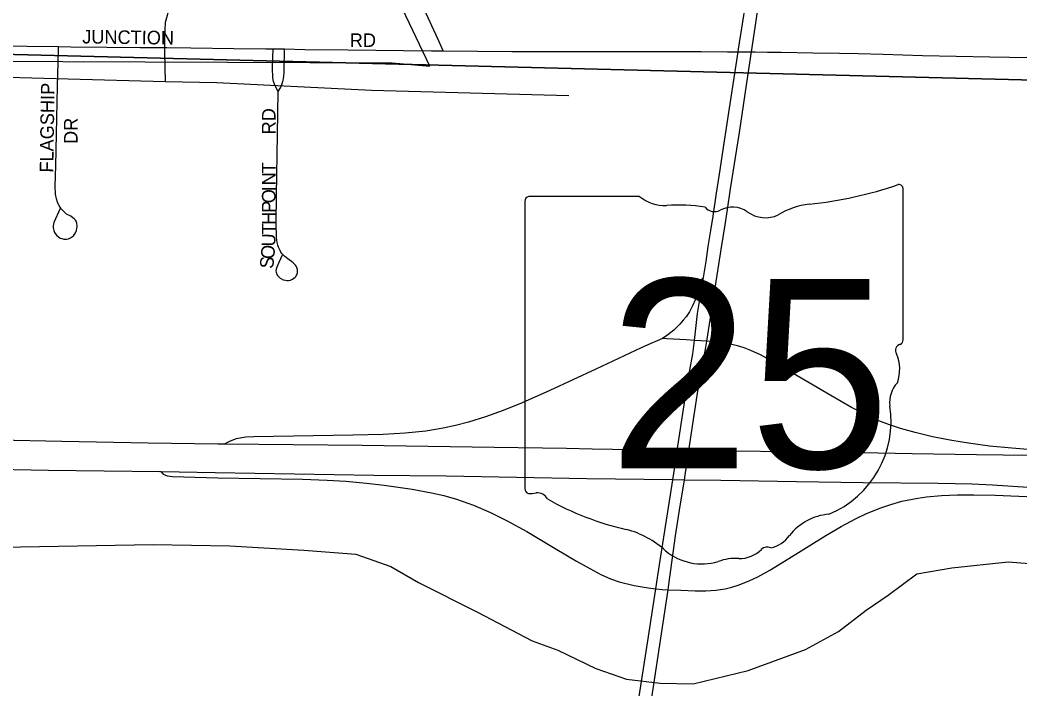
# Model space of a CAD drawing. Extents: x 1443599 to 1910620, y 1028088 to 1361369.
# Drawn here: x 1654820 to 1658503, y 1288109 to 1290572 of the extents above; entities that cross this region are included whole.
import ezdxf

# ---------------------------------------------------------------- set-up
doc = ezdxf.new("R2010")
doc.units = 0
for name, color, linetype in [('GM_X_City_Street', 7, 'Continuous'), ('GM_X_City_Street_Text', 7, 'Continuous'), ('GM_X_Corporation', 7, 'Continuous'), ('GM_X_Interchange_Ramps', 7, 'Continuous'), ('GM_X_Interstate_Route', 7, 'Continuous'), ('GM_X_Minor_River', 7, 'Continuous'), ('GM_X_Section', 7, 'Continuous'), ('GM_X_State_Location', 7, 'Continuous'), ('GM_X_State_Route', 7, 'Continuous'), ('GM_X_State_Shield', 7, 'Continuous')]:
    doc.layers.add(name, color=color, linetype=linetype)

msp = doc.modelspace()

# ---------------------------------------------------------------- linework, layer by layer
at = {"layer": 'GM_X_City_Street'}
for points in [[(1656378.3, 1290458.9), (1656360.1, 1290500.7), (1656337.2, 1290551), (1656298.2, 1290636.8), (1656283.6, 1290668.8), (1656204.9, 1290835.7), (1656159.3, 1290926.9), (1656095.9, 1291057), (1656067.2, 1291113.5)], [(1654774.5, 1290477.7), (1654846.9, 1290476.5), (1654962.7, 1290474.8)], [(1654968.4, 1289878.7), (1654945.1, 1289826.3), (1654943.7, 1289820.2), (1654942.9, 1289814.3), (1654942.9, 1289808.5), (1654943.5, 1289802.9), (1654944.6, 1289797.7), (1654945.7, 1289794.3), (1654947.9, 1289789.9), (1654949.9, 1289786.5), (1654955.5, 1289779.7), (1654961.8, 1289773.7), (1654968.8, 1289769.6), (1654974.6, 1289767.4), (1654981.3, 1289765.7), (1654986.8, 1289765.1), (1654991.6, 1289765.4), (1654998.9, 1289766.7), (1655007, 1289770), (1655014.2, 1289775), (1655017.4, 1289777.9), (1655020.3, 1289781.4), (1655025, 1289788.9), (1655028.3, 1289797.3), (1655030.2, 1289806.1), (1655030.8, 1289811), (1655030.7, 1289815.2), (1655029.7, 1289824), (1655028.5, 1289827.7), (1655026.7, 1289832), (1655024.3, 1289835.5), (1655020.2, 1289840.2), (1655014.9, 1289844.4), (1655007.1, 1289849.7), (1654992.3, 1289858), (1654987.6, 1289861.4), (1654981.6, 1289867), (1654972.4, 1289877.3), (1654968.4, 1289882.8), (1654964.7, 1289888.8), (1654958.7, 1289901.2), (1654954.3, 1289914.3), (1654951.2, 1289931.1), (1654949.9, 1289960.3), (1654951.1, 1289999.1), (1654952.3, 1290035.3), (1654954.9, 1290151.9), (1654958.9, 1290329.3), (1654962.3, 1290459.6), (1654962.7, 1290474.8)], [(1654962.7, 1290474.8), (1655007.7, 1290474.2), (1655140.6, 1290472.6), (1655262.5, 1290470.9), (1655361, 1290470.7), (1655449.7, 1290469.5), (1655607.3, 1290467.1), (1655725.4, 1290466.8), (1655752.9, 1290466.3)], [(1655771.6, 1290309.1), (1655760.6, 1290330.5), (1655754.4, 1290345.5), (1655752.2, 1290352.7), (1655751, 1290361.3), (1655750.2, 1290394.7), (1655751.7, 1290434.8), (1655752.9, 1290466.3)], [(1655752.9, 1290466.3), (1655794.3, 1290465.7)], [(1655771.6, 1290309.1), (1655779.5, 1290322.7), (1655785, 1290334.4), (1655788.9, 1290345.5), (1655790.6, 1290356.1), (1655791.7, 1290366.6), (1655792.8, 1290379.6), (1655793.1, 1290405.8), (1655793.9, 1290447.4), (1655794.3, 1290465.7)], [(1655794.3, 1290465.7), (1655869.9, 1290464.4), (1656027.4, 1290462.6), (1656336.1, 1290459.4), (1656378.3, 1290458.9)], [(1656378.3, 1290458.9), (1656631.7, 1290455.9), (1656723.8, 1290455.9), (1656874.6, 1290456.8), (1657004.3, 1290456.9), (1657089.7, 1290456.9), (1657160.2, 1290456.8), (1657236.6, 1290456.3), (1657329.3, 1290456.4), (1657425.9, 1290455.8), (1657464.8, 1290455.5)], [(1657464.8, 1290455.5), (1657514.1, 1290455.2)], [(1657514.1, 1290455.2), (1657527.1, 1290455.1), (1657573.5, 1290454.5), (1657623.8, 1290453.8), (1657740.3, 1290451.9), (1657838.2, 1290450), (1657907.1, 1290448.7), (1657998.4, 1290446.7), (1658143.3, 1290442.1), (1658392.2, 1290437), (1658610.6, 1290433.1)], [(1655786.4, 1289706.5), (1655773.8, 1289680.1), (1655769.3, 1289670.6), (1655766, 1289662.7), (1655763.6, 1289655), (1655763.1, 1289648.7), (1655763.6, 1289644.5), (1655764.9, 1289640.1), (1655766.5, 1289636), (1655769, 1289632.3), (1655771.3, 1289628.8), (1655774.6, 1289625.5), (1655778.5, 1289622.1), (1655781.5, 1289620.1), (1655789.5, 1289616.4), (1655798, 1289614.2), (1655802.7, 1289613.4), (1655808.9, 1289613.4), (1655816.6, 1289614.9), (1655823.9, 1289618.2), (1655828.8, 1289621.4), (1655833.5, 1289625.1), (1655836.8, 1289629.4), (1655839, 1289632.6), (1655840.7, 1289636.9), (1655842, 1289640.8), (1655842.5, 1289645.2), (1655842.7, 1289649), (1655842.1, 1289653.7), (1655841.5, 1289657.5), (1655839.6, 1289661.8), (1655837.7, 1289665.5), (1655835.2, 1289669.3), (1655831.5, 1289673.9), (1655826.9, 1289678.2), (1655820.8, 1289683.1), (1655811.7, 1289689.9), (1655795.6, 1289702.2), (1655789.9, 1289707.3), (1655785.2, 1289712.5), (1655781.4, 1289717.5), (1655777.9, 1289723.5), (1655775.5, 1289728.2), (1655772, 1289736.2), (1655769.7, 1289743.1), (1655767.6, 1289752.9), (1655766.2, 1289760.5), (1655765.3, 1289773), (1655764.3, 1289822.7), (1655765.5, 1289928), (1655769.2, 1290151.3), (1655771.6, 1290309.1)]]:
    msp.add_lwpolyline(points, dxfattribs=at)
at = {"layer": 'GM_X_Corporation'}
msp.add_lwpolyline([(1654673.4, 1290420.9), (1656191.5, 1290414.2), (1656329.8, 1290402.9), (1656014.8, 1291063.3)], dxfattribs=at)
at = {"layer": 'GM_X_Interchange_Ramps'}
for points in [[(1657337.1, 1289624.7), (1657333.1, 1289621.2), (1657329.9, 1289617.3), (1657326.8, 1289612.5), (1657324.2, 1289607.8), (1657321.8, 1289600.2), (1657312.1, 1289564.8), (1657306.1, 1289542.3), (1657298.3, 1289522.3), (1657286.1, 1289497.9), (1657273.9, 1289479.7), (1657262.7, 1289466.7), (1657250.5, 1289452.8), (1657228, 1289431), (1657206.2, 1289413.7), (1657186.6, 1289399.8), (1657166.7, 1289391.3), (1657143.6, 1289381.2), (1657107.4, 1289365.6), (1656941, 1289287.3), (1656771.2, 1289208.7), (1656669.1, 1289163.5), (1656599.2, 1289134.9), (1656534.4, 1289111.1), (1656471.7, 1289091.6), (1656424, 1289079.4), (1656379.1, 1289069.7), (1656314.3, 1289058.7), (1656239.2, 1289050.7), (1656157.2, 1289046.2), (1656045.6, 1289043.3), (1655682, 1289038.3), (1655651.5, 1289036), (1655616.8, 1289029.9), (1655594.2, 1289022.1), (1655572.6, 1289010.9)], [(1657349.6, 1289389.4), (1657327.9, 1289391.1), (1657304.4, 1289392.9), (1657273.1, 1289394.6), (1657201.9, 1289398.9), (1657186.6, 1289399.8)], [(1658531.3, 1288991), (1658472.4, 1288995.5), (1658390.8, 1289004), (1658312.8, 1289014.3), (1658251.2, 1289024.1), (1658180.4, 1289038), (1658116.6, 1289053.2), (1658062.9, 1289068.3), (1658022.3, 1289081.5), (1657979.5, 1289097.8), (1657934.7, 1289118.3), (1657882.6, 1289145.9), (1657805.8, 1289190.1), (1657601.9, 1289309.4), (1657547.2, 1289339.3), (1657511.7, 1289356.2), (1657487.4, 1289365.8), (1657462.3, 1289373.4), (1657430.2, 1289380.3), (1657349.6, 1289389.4)], [(1655340.6, 1288908.4), (1655347.1, 1288900.8), (1655354.1, 1288897.3), (1655361.9, 1288894.7), (1655381.9, 1288892.1), (1655548.5, 1288886.7), (1655860.2, 1288881.9), (1655952, 1288878.5), (1656020.7, 1288874.2), (1656095.9, 1288867.6), (1656161.1, 1288860.3), (1656265, 1288845), (1656336, 1288831.6), (1656380.7, 1288821.2), (1656428.2, 1288808.2), (1656490.1, 1288786.7), (1656553.4, 1288759.5), (1656614.9, 1288728.5), (1656686.6, 1288688.7), (1656791.3, 1288627.1), (1656870.2, 1288580.1), (1656918.7, 1288552.5), (1656959.4, 1288531.4), (1656995.4, 1288515.5), (1657026.3, 1288504.3), (1657082, 1288490.7), (1657133.2, 1288482), (1657161.8, 1288478.7), (1657185.4, 1288476), (1657206.8, 1288474.8)], [(1657206.8, 1288474.8), (1657254.4, 1288472.7), (1657306.9, 1288470.7), (1657346.4, 1288471.1), (1657382.3, 1288473.6), (1657417.3, 1288477.8), (1657441.6, 1288483.9), (1657468.8, 1288492.5), (1657508.3, 1288508.5), (1657537.8, 1288522.7), (1657581, 1288546.5), (1657651, 1288589.5), (1657787.6, 1288674.8), (1657844.3, 1288707.9), (1657896.5, 1288735.6), (1657938, 1288755.4), (1657989.7, 1288776.4), (1658027.1, 1288788.9), (1658068.1, 1288800.6), (1658126, 1288812.4), (1658158.5, 1288816.8), (1658214.1, 1288822.1), (1658273.2, 1288824.4), (1658332.3, 1288824.7), (1658411.2, 1288823.2), (1658555.6, 1288817.2)]]:
    msp.add_lwpolyline(points, dxfattribs=at)
at = {"layer": 'GM_X_Interstate_Route'}
for points in [[(1657305.5, 1288986.8), (1657283.3, 1288987.1), (1657240.9, 1288987.6), (1657226.2, 1288987.8), (1656927.6, 1288992.9), (1656832.4, 1288994.5), (1656566.5, 1288998.7), (1656080.8, 1289005.6), (1655572.6, 1289010.9), (1655549, 1289011.1), (1655293, 1289015), (1654974.6, 1289020.9), (1654738.3, 1289025.4)], [(1659268, 1288977.9), (1659163, 1288971.6), (1659048.1, 1288967.5), (1658916.7, 1288965.3), (1658816.5, 1288965.3), (1658755.8, 1288965.4), (1658539.1, 1288968.6), (1658342.2, 1288972), (1658105.9, 1288975.2), (1657790.8, 1288980.8), (1657305.5, 1288986.8)], [(1658533, 1288851.2), (1658401.9, 1288859.7), (1658326.3, 1288862.9), (1658201.5, 1288866.3), (1657925.8, 1288868.6), (1657679.6, 1288871.7), (1657400.6, 1288877.2), (1657266.8, 1288878.6), (1657224.3, 1288879), (1656908.2, 1288883.2), (1656389.6, 1288892.6), (1656123.7, 1288896), (1655539.4, 1288905.4), (1655340.6, 1288908.4), (1655335.9, 1288908.5), (1654925.6, 1288914.4), (1654669.6, 1288918.6)]]:
    msp.add_lwpolyline(points, dxfattribs=at)
at = {"layer": 'GM_X_Minor_River'}
for points in [[(1655846.6, 1290897.2), (1655782, 1290858.3), (1655719.8, 1290843.4), (1655653.7, 1290830.6), (1655591.5, 1290809.8), (1655531.3, 1290794.8), (1655458.6, 1290746.1), (1655405.6, 1290686.9), (1655370.4, 1290619.4), (1655355.4, 1290563.6), (1655352.7, 1290509.3), (1655352.7, 1290454), (1655355.3, 1290345.1)], [(1656841, 1290293.3), (1656115, 1290312.9), (1655544.8, 1290341.5), (1655355.3, 1290345.1), (1654639.3, 1290364.4), (1653783.8, 1290398.4)], [(1654612.5, 1288628.7), (1655311.4, 1288641.7), (1655592.8, 1288636.9), (1655865.8, 1288620.2), (1656057.1, 1288605.5), (1656185.7, 1288560.2), (1656288.1, 1288501.6), (1656505, 1288392), (1656706, 1288286.9), (1656801, 1288252.5), (1656941.1, 1288184.9), (1657053.9, 1288146), (1657177.3, 1288131), (1657299, 1288128), (1657501.8, 1288177.2), (1657713.2, 1288254.3), (1657834.6, 1288321.5), (1657936.3, 1288399.2), (1658017.5, 1288455.4), (1658123.2, 1288533), (1658251.5, 1288556), (1658459.6, 1288577), (1658804.2, 1288550.5)]]:
    msp.add_lwpolyline(points, dxfattribs=at)
at = {"layer": 'GM_X_Section'}
for points in [[(1654726.5, 1293135.7), (1657912, 1293111.8), (1658401, 1292110.9), (1660038.3, 1292903.7), (1659972.3, 1290315.2), (1654653.2, 1290449.2)], [(1654653.2, 1290449.2), (1659972.3, 1290315.2), (1659904.5, 1285013.3), (1654531.2, 1285124)]]:
    msp.add_lwpolyline(points, close=True, dxfattribs=at)
at = {"layer": 'GM_X_State_Route'}
for points in [[(1657091.8, 1288026.5), (1657134.3, 1288302.1), (1657142.5, 1288350.6), (1657161.8, 1288478.7), (1657176.9, 1288574.8), (1657216, 1288824.6), (1657224.3, 1288879), (1657239.9, 1288980.5), (1657240.9, 1288987.6), (1657266.4, 1289155.8), (1657284.2, 1289269.2), (1657297.5, 1289343.4), (1657304.4, 1289392.9), (1657315.5, 1289491.4), (1657337.1, 1289624.7), (1657346.7, 1289683.8), (1657354.9, 1289738.2), (1657364.5, 1289797.9), (1657372.7, 1289850.1), (1657385.4, 1289934.4), (1657396.5, 1290004.3), (1657417.4, 1290144.1), (1657418.4, 1290150.6), (1657430.4, 1290231.8), (1657464.8, 1290455.5), (1657466.3, 1290465.5), (1657506.4, 1290721.9)], [(1657425.4, 1289875.2), (1657436.8, 1289950.8), (1657469.6, 1290158.1), (1657500.8, 1290365.5), (1657514.1, 1290455.2), (1657520.1, 1290495.3), (1657549.4, 1290695)], [(1657251.9, 1288783.6), (1657266.8, 1288878.6), (1657269.7, 1288896.7), (1657283.3, 1288987.1), (1657303, 1289117.8), (1657316.4, 1289205.3), (1657345.2, 1289360.7), (1657349.6, 1289389.4), (1657369.2, 1289515.2), (1657402.6, 1289727), (1657416.7, 1289818), (1657425.4, 1289875.2)], [(1657098.4, 1287767.2), (1657099.5, 1287774.2), (1657117.1, 1287884.3), (1657146, 1288068.9), (1657206.8, 1288474.8), (1657209.5, 1288494.5), (1657234.5, 1288673), (1657251.9, 1288783.6)]]:
    msp.add_lwpolyline(points, dxfattribs=at)
at = {"layer": 'GM_X_State_Shield'}
for p, q in [((1658072, 1289396), (1658072, 1289948.8)), ((1656679.8, 1289904.4), (1656679.8, 1288847.8)), ((1657101.3, 1289922.6), (1656693.6, 1289922.6)), ((1658071.9, 1289396.2), (1658072, 1289396))]:
    msp.add_line(p, q, dxfattribs=at)
for centre, radius, start, end in [((1657576.1, 1291363.2), 1476.4, 275.8445, 288.9065), ((1658056.6, 1289951.1), 15.5, 351.8621, 97.738), ((1656695.8, 1289906.7), 16.1, 98.1301, 188.1301), ((1657198.3, 1290045.3), 156.4, 231.6195, 271.1119), ((1657764.4, 1289599.9), 297, 97.3462, 120.7689), ((1657250.2, 1289329.4), 561.6, 80.4867, 94.9883), ((1657377.7, 1289912.1), 45.1, 219.7921, 297.1024), ((1657444, 1289790), 93.8, 54.4667, 119.1411), ((1657565.1, 1289957.5), 112.9, 233.8562, 294.8282), ((1658068.4, 1289355.5), 24, 107.944, 210.337), ((1658055.5, 1289393.9), 16.6, 289.6038, 7.7341), ((1657915.8, 1289285.6), 144, 340.033, 23.6496), ((1658127.5, 1289164.7), 104.8, 136.8065, 186.9296), ((1657658.8, 1289094.4), 369.3, 292.3089, 8.9858), ((1656695.9, 1288845.5), 16.3, 171.9584, 258.3066), ((1656698.4, 1288953.6), 124.2, 267.339, 280.6039), ((1656723.8, 1288786.8), 44.8, 29.7484, 93.2717), ((1657289.1, 1289736.2), 1066.1, 240.4129, 257.1985), ((1657814.5, 1288551.1), 202.2, 94.4031, 142.5768), ((1656971.2, 1288373.1), 333.6, 47.1842, 75.836), ((1657558.3, 1288745.4), 119.3, 282.8732, 323.2771), ((1657332, 1288781.6), 211.7, 230.7004, 286.2918), ((1657469.8, 1288702.5), 112.8, 268.777, 315.5493), ((1657571.8, 1288600.1), 31.8, 65.7517, 132.6484), ((1657454.3, 1288416.3), 173.9, 85.6951, 111.2099)]:
    msp.add_arc(centre, radius, start, end, dxfattribs=at)

# ---------------------------------------------------------------- texts
at = {"layer": 'GM_X_City_Street_Text'}
for s, rotation, p in [('JUNCTION', 359.2652, (1655049.4, 1290486.2)), ('RD', 0, (1656034.8, 1290473)), ('FLAGSHIP', 89.1335, (1654943, 1290010.2)), ('RD', 90, (1655761.4, 1290151.2)), ('DR', 90, (1655032.5, 1290116)), ('T', 90, (1655761.4, 1290007.5)), ('N', 90, (1655761.4, 1289963.5)), ('O', 89.9928, (1655761.4, 1289897.5)), ('I', 90, (1655761.4, 1289941.5)), ('P', 89.9956, (1655761.4, 1289862.3)), ('H', 89.9928, (1655761.4, 1289818.3)), ('T', 89.9707, (1655761.4, 1289783.1)), ('U', 88.5966, (1655760.3, 1289737.8)), ('O', 84.823, (1655756.1, 1289690.4)), ('S', 84.39, (1655752.6, 1289654.9))]:
    msp.add_text(s, height=50, rotation=rotation, dxfattribs=at).set_placement(p)
at = {"layer": 'GM_X_State_Location'}
for s in ['s', 'r']:
    msp.add_text(s, height=1, dxfattribs=at).set_placement((1657360.2, 1289305.9))
msp.add_text('25', height=1, rotation=0, dxfattribs=at).set_placement((1657108.4, 1289233.1))
at = {"layer": 'GM_X_State_Shield'}
msp.add_text('25', height=696.1, dxfattribs=at).set_placement((1656989, 1288922.3))

doc.saveas('drawing.dxf')
